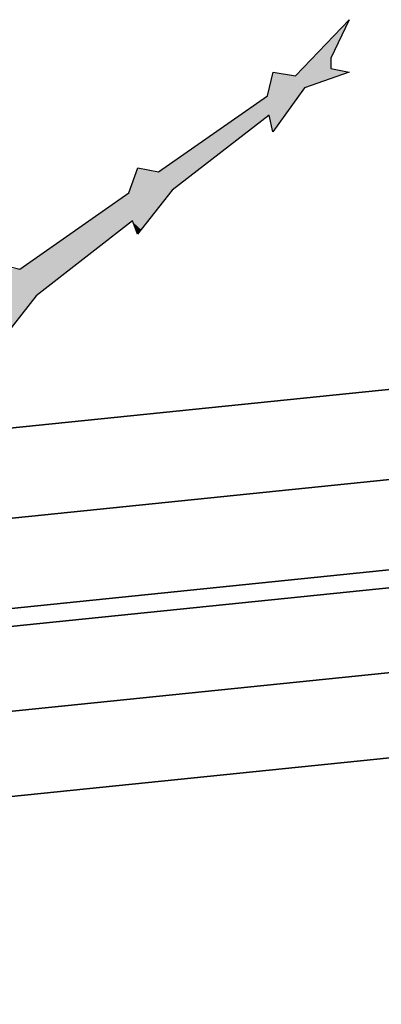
# Model space of a CAD drawing. Header units: millimetres. Extents: x 0 to 16721, y 217 to 10981.
# Tile 381 of 394: x 9665 to 9807, y 6132 to 6516. Entities that reach past the tile are written whole.
import ezdxf

# ---------------------------------------------------------------- set-up
doc = ezdxf.new("R2010")
doc.units = ezdxf.units.MM
doc.layers.add('PDF_PSS & TL', color=7, linetype='Continuous', true_color=0x7fffdf)

msp = doc.modelspace()

# ---------------------------------------------------------------- linework, layer by layer
at = {"layer": 'PDF_PSS & TL', "color": 7, "lineweight": 25}
for points in [[(9773.05, 6494.19), (9793.98, 6516.15)], [(9793.98, 6516.15), (9786.83, 6501.07), (9786.83, 6497.05)], [(9762.14, 6486.39), (9764.35, 6495.62), (9773.05, 6494.19)], [(9793.98, 6495.62), (9776.56, 6489.51)], [(9786.83, 6497.05), (9793.98, 6495.62)], [(9776.56, 6489.51), (9764.22, 6472.35)], [(9719.64, 6456.76), (9762.14, 6486.39)], [(9762.79, 6478.85), (9724.97, 6449.61)], [(9764.22, 6472.35), (9762.79, 6478.85)], [(9665.45, 6418.81), (9708.07, 6448.57), (9711.58, 6458.32)], [(9711.58, 6458.32), (9719.64, 6456.76)], [(9724.97, 6449.61), (9711.45, 6432.46)], [(9709.5, 6437.65), (9671.82, 6408.41)], [(9711.45, 6432.46), (9709.5, 6437.65)], [(9657.52, 6420.76), (9665.45, 6418.81)], [(9671.82, 6408.41), (9657.26, 6389.83)]]:
    msp.add_lwpolyline(points, dxfattribs=at)
at = {"layer": 'PDF_PSS & TL', "color": 4, "lineweight": 25}
for points in [[(8844.45, 6274.14), (9262.65, 6315.86), (9605.46, 6350.94), (10098.25, 6401.37), (10517.35, 6443.34), (11172.19, 6443.34), (10517.35, 6443.34), (10098.25, 6401.37), (9605.46, 6350.94), (9262.65, 6315.86), (8844.45, 6274.14)], [(8848.09, 6239.31), (9266.28, 6281.03), (9609.1, 6316.12), (10101.88, 6366.54), (10519.04, 6408.38), (11172.18, 6408.38), (10519.04, 6408.38), (10101.88, 6366.54), (9609.1, 6316.12), (9266.28, 6281.03), (8848.09, 6239.31)], [(8851.59, 6204.48), (9269.78, 6246.2), (9612.6, 6281.29), (10105.38, 6331.71), (10520.85, 6373.29), (11172.18, 6373.29), (10520.85, 6373.29), (10105.38, 6331.71), (9612.6, 6281.29), (9269.78, 6246.2), (8851.59, 6204.48)]]:
    msp.add_lwpolyline(points, dxfattribs=at)
at = {"layer": 'PDF_PSS & TL', "color": 2, "lineweight": 25}
for points in [[(8852.37, 6197.47), (9270.43, 6239.18), (9613.37, 6274.4), (10106.03, 6324.69), (10521.23, 6366.41), (11172.17, 6366.41), (10521.23, 6366.41), (10106.03, 6324.69), (9613.37, 6274.4), (9270.43, 6239.18), (8852.37, 6197.47)], [(8855.61, 6164.59), (9273.8, 6206.43), (9616.75, 6241.52), (10109.41, 6291.94), (10522.79, 6333.4), (11172.17, 6333.4), (10522.79, 6333.4), (10109.41, 6291.94), (9616.75, 6241.52), (9273.8, 6206.43), (8855.61, 6164.59)], [(8858.99, 6131.84), (9277.05, 6173.55), (9620.13, 6208.64), (10112.65, 6259.06), (10524.48, 6300.39), (11172.17, 6300.39), (10524.48, 6300.39), (10112.65, 6259.06), (9620.13, 6208.64), (9277.05, 6173.55), (8858.99, 6131.84)]]:
    msp.add_lwpolyline(points, dxfattribs=at)
at = {"layer": 'PDF_PSS & TL', "transparency": 33554559}
for points in [[(9793.98, 6516.15), (9786.83, 6501.07), (9779.55, 6501.07)], [(9779.55, 6501.07), (9786.83, 6497.05), (9775.78, 6497.05)], [(9786.83, 6501.07), (9779.55, 6501.07), (9786.83, 6497.05)], [(9764.35, 6495.62), (9773.05, 6494.19), (9763.96, 6494.19)], [(9774.36, 6495.62), (9789.95, 6494.19), (9773.06, 6494.19)], [(9775.78, 6497.05), (9793.98, 6495.62), (9774.35, 6495.62)], [(9793.98, 6495.62), (9774.36, 6495.62), (9789.95, 6494.19)], [(9786.83, 6497.05), (9775.78, 6497.05), (9793.98, 6495.62)], [(9763.96, 6494.19), (9776.56, 6489.51), (9762.79, 6489.51)], [(9789.95, 6494.19), (9763.96, 6494.19), (9776.56, 6489.51)], [(9762.79, 6489.51), (9774.22, 6486.39), (9762.14, 6486.39)], [(9776.56, 6489.51), (9762.79, 6489.51), (9774.22, 6486.39)], [(9762.14, 6486.39), (9768.77, 6478.85), (9751.22, 6478.85)], [(9774.22, 6486.39), (9762.14, 6486.39), (9768.77, 6478.85)], [(9751.22, 6478.85), (9754.47, 6472.35), (9742.12, 6472.35)], [(9762.79, 6478.85), (9751.22, 6478.85), (9754.47, 6472.35)], [(9762.79, 6478.85), (9768.77, 6478.85), (9764.22, 6472.35)], [(9742.12, 6472.35), (9734.2, 6456.76), (9719.64, 6456.76)], [(9754.47, 6472.35), (9742.12, 6472.35), (9734.2, 6456.76)], [(9710.94, 6456.76), (9724.97, 6449.61), (9708.47, 6449.61)], [(9711.19, 6457.28), (9719.64, 6456.76), (9710.93, 6456.76)], [(9734.2, 6456.76), (9710.94, 6456.76), (9724.97, 6449.61)], [(9711.58, 6458.32), (9716.91, 6457.28), (9711.19, 6457.28)], [(9716.91, 6457.28), (9711.19, 6457.28), (9719.64, 6456.76)], [(9708.46, 6449.61), (9724.06, 6448.57), (9708.08, 6448.57)], [(9724.97, 6449.61), (9708.46, 6449.61), (9724.06, 6448.57)], [(9708.08, 6448.57), (9715.48, 6437.65), (9692.35, 6437.65)], [(9724.06, 6448.57), (9708.08, 6448.57), (9715.48, 6437.65)], [(9692.35, 6437.65), (9708.85, 6437), (9691.57, 6437)], [(9709.5, 6437.65), (9692.35, 6437.65), (9708.85, 6437)], [(9715.48, 6437.65), (9709.5, 6437.65), (9715.09, 6437)], [(9709.5, 6437.65), (9715.09, 6437), (9709.76, 6437)], [(9691.57, 6437), (9685.2, 6418.81), (9665.45, 6418.81)], [(9708.85, 6437), (9691.57, 6437), (9685.2, 6418.81)], [(9709.76, 6437), (9710.8, 6434.14), (9712.88, 6434.14)], [(9709.76, 6437), (9715.09, 6437), (9712.88, 6434.14)], [(9710.8, 6434.14), (9712.88, 6434.14), (9711.45, 6432.46)], [(9656.61, 6418.81), (9673.64, 6409.84), (9652.58, 6409.84)], [(9685.2, 6418.81), (9656.61, 6418.81), (9673.64, 6409.84)], [(9652.58, 6409.84), (9671.82, 6408.41), (9650.24, 6408.41)], [(9671.82, 6408.41), (9650.24, 6408.41), (9661.16, 6394.77)], [(9673.64, 6409.84), (9652.58, 6409.84), (9671.82, 6408.41)]]:
    msp.add_solid(points, dxfattribs=at)

doc.saveas('drawing.dxf')
